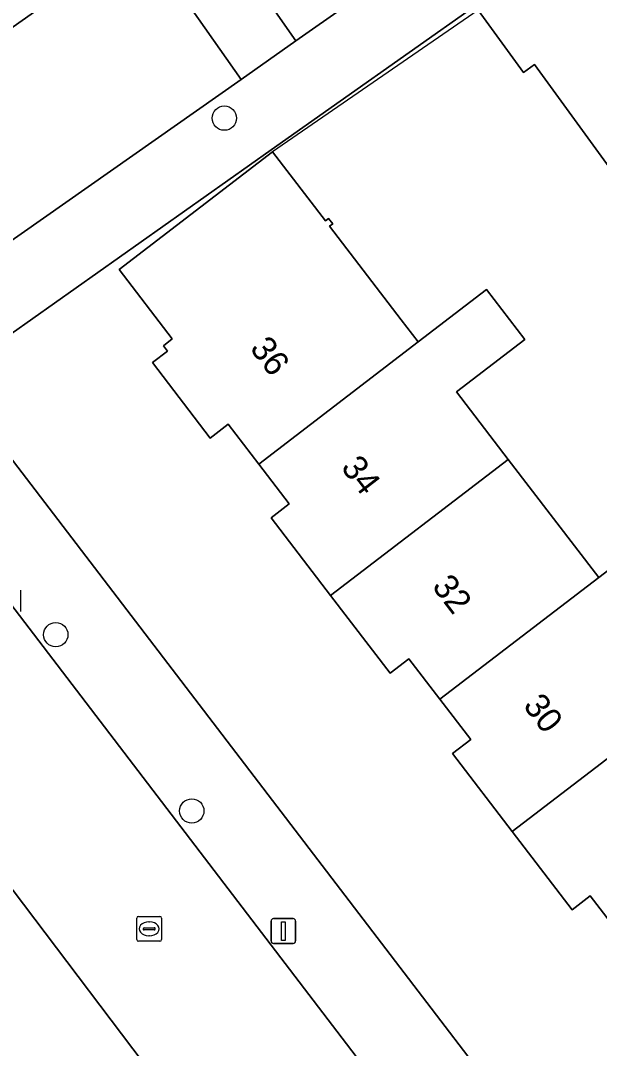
# Model space of a CAD drawing. Extents: x 159352 to 160617, y 385888 to 387323.
# Drawn here: x 160081.59 to 160104.89, y 386943.98 to 386985.32 of the extents above; entities that cross this region are included whole.
import ezdxf

# ---------------------------------------------------------------- set-up
doc = ezdxf.new("R2010")
doc.units = 0
for name, color, linetype in [('IMGEO_Boom', 7, 'Continuous'), ('IMGEO_Erf', 7, 'Continuous'), ('IMGEO_Kolk', 7, 'Continuous'), ('IMGEO_Lichtmast', 7, 'Continuous'), ('IMGEO_Muur', 7, 'Continuous'), ('IMGEO_Pand', 7, 'Continuous'), ('IMGEO_Pand_nummerreeks', 7, 'Continuous'), ('IMGEO_Rijbaan_lokaal_open', 7, 'Continuous'), ('IMGEO_Rioolput', 7, 'Continuous'), ('IMGEO_Voetpad_open', 7, 'Continuous')]:
    doc.layers.add(name, color=color, linetype=linetype)

msp = doc.modelspace()

# ---------------------------------------------------------------- linework, layer by layer
at = {"layer": 'IMGEO_Boom'}
for centre in [(160089.793, 386981.399), (160083.012, 386960.619), (160088.485, 386953.531)]:
    msp.add_circle(centre, 0.489, dxfattribs=at)
at = {"layer": 'IMGEO_Erf'}
for points in [[(160100.015, 386985.995), (160091.675, 386980.122), (160080.334, 386972.11)], [(160105.818, 386978.693), (160102.272, 386983.557), (160101.837, 386983.24), (160100.01, 386985.744)], [(160105.757, 386948.491), (160104.516, 386950.11), (160103.792, 386949.555), (160101.382, 386952.698), (160098.975, 386955.838), (160099.708, 386956.4), (160098.462, 386958.025), (160097.216, 386959.65), (160096.464, 386959.073), (160094.069, 386962.197), (160091.676, 386965.318), (160092.407, 386965.878), (160091.178, 386967.481), (160089.95, 386969.083), (160089.231, 386968.531), (160086.904, 386971.566), (160087.509, 386972.031), (160087.345, 386972.246), (160087.7, 386972.519), (160085.558, 386975.312), (160091.732, 386980.046)], [(160091.732, 386980.046), (160093.861, 386977.27), (160093.988, 386977.367), (160094.158, 386977.145), (160094.031, 386977.047), (160096.916, 386973.285), (160097.597, 386972.397), (160100.341, 386974.501), (160101.884, 386972.489), (160099.14, 386970.385), (160101.219, 386967.673), (160104.86, 386962.925), (160107.275, 386964.777)], [(160080.165, 386969.059), (160117.917, 386919.693)]]:
    msp.add_lwpolyline(points, dxfattribs=at)
at = {"layer": 'IMGEO_Kolk'}
msp.add_line((160081.594, 386962.409), (160081.594, 386961.557), dxfattribs=at)
msp.add_lwpolyline([(160081.594, 386962.409), (160081.594, 386961.557)], dxfattribs=at)
at = {"layer": 'IMGEO_Lichtmast'}
for p, q in [((160091.674, 386948.299), (160091.674, 386949.099)), ((160091.674, 386949.099), (160091.674, 386948.299)), ((160091.774, 386949.199), (160092.564, 386949.199)), ((160092.564, 386949.199), (160091.774, 386949.199)), ((160092.664, 386949.099), (160092.664, 386948.299)), ((160092.664, 386948.299), (160092.664, 386949.099)), ((160092.564, 386948.199), (160091.774, 386948.199)), ((160091.774, 386948.199), (160092.564, 386948.199))]:
    msp.add_line(p, q, dxfattribs=at)
msp.add_lwpolyline([(160092.094, 386949.074), (160092.244, 386949.074), (160092.244, 386948.324), (160092.094, 386948.324), (160092.094, 386949.074)], dxfattribs=at)
for centre, start, end in [((160091.774, 386949.099), 90, 180), ((160091.774, 386949.099), 90, 180), ((160092.564, 386949.099), 0, 90), ((160092.564, 386949.099), 360, 90), ((160091.774, 386948.299), 180, 270), ((160091.774, 386948.299), 180, 270), ((160092.564, 386948.299), 270, 0), ((160092.564, 386948.299), 270, 0)]:
    msp.add_arc(centre, 0.1, start, end, dxfattribs=at)
at = {"layer": 'IMGEO_Muur'}
for points in [[(160100.015, 386985.995), (160091.675, 386980.122)], [(160100.01, 386985.744), (160091.732, 386980.046)]]:
    msp.add_lwpolyline(points, dxfattribs=at)
at = {"layer": 'IMGEO_Pand'}
for points in [[(160105.198, 386985.691), (160105.158, 386985.662), (160103.331, 386988.166), (160100.01, 386985.744), (160101.837, 386983.24), (160102.272, 386983.557), (160105.818, 386978.693), (160108.695, 386980.896)], [(160097.597, 386972.397), (160096.916, 386973.285), (160094.031, 386977.047), (160094.158, 386977.145), (160093.988, 386977.367), (160093.861, 386977.27), (160091.732, 386980.046), (160085.558, 386975.312), (160087.7, 386972.519), (160087.345, 386972.246), (160087.509, 386972.031), (160086.904, 386971.566), (160089.231, 386968.531), (160089.95, 386969.083), (160091.178, 386967.481)], [(160101.219, 386967.673), (160099.14, 386970.385), (160101.884, 386972.489), (160100.341, 386974.501), (160097.597, 386972.397), (160091.178, 386967.481), (160092.407, 386965.878), (160091.676, 386965.318), (160094.069, 386962.197)], [(160094.069, 386962.197), (160096.464, 386959.073), (160097.216, 386959.65), (160098.462, 386958.025), (160104.86, 386962.925), (160101.219, 386967.673)], [(160108.514, 386958.16), (160110.929, 386960.012), (160107.275, 386964.777), (160104.86, 386962.925), (160098.462, 386958.025), (160099.708, 386956.4), (160098.975, 386955.838), (160101.382, 386952.698)], [(160101.382, 386952.698), (160103.792, 386949.555), (160104.516, 386950.11), (160105.757, 386948.491), (160112.165, 386953.398), (160108.514, 386958.16)]]:
    msp.add_lwpolyline(points, close=True, dxfattribs=at)
at = {"layer": 'IMGEO_Rijbaan_lokaal_open'}
for points in [[(160120.727, 387012.933), (160120.307, 387012.607), (160102.466, 387000), (160088.643, 386990.261), (160092.677, 386984.509), (160098.559, 386988.635), (160101.47, 386990.676), (160102.208, 386991.194), (160105.362, 386993.406), (160114.762, 387000), (160124.477, 387006.841)], [(160079.041, 386974.944), (160090.466, 386982.958), (160086.435, 386988.706), (160064.177, 386973.024), (160049.444, 386961.724), (160038.853, 386953.615), (160042.205, 386949.26), (160061.326, 386963.987)], [(160103.5, 386932.656), (160077.732, 386966.38)], [(160071.825, 386962.629), (160079.074, 386953.236), (160079.09, 386953.237), (160089.596, 386939.351), (160113.389, 386908.345), (160142.196, 386870.763)], [(160089.596, 386939.351), (160079.09, 386953.237), (160079.074, 386953.236)]]:
    msp.add_lwpolyline(points, dxfattribs=at)
msp.add_lwpolyline([(160090.466, 386982.958), (160092.677, 386984.509), (160088.643, 386990.261), (160086.435, 386988.706)], close=True, dxfattribs=at)
at = {"layer": 'IMGEO_Rioolput'}
for p, q in [((160086.27, 386948.362), (160086.27, 386949.214)), ((160086.345, 386949.288), (160087.197, 386949.288)), ((160086.758, 386949.068), (160086.783, 386949.068)), ((160087.271, 386949.214), (160087.271, 386948.362)), ((160086.529, 386948.782), (160086.529, 386948.794)), ((160086.967, 386948.745), (160086.569, 386948.745)), ((160086.572, 386948.831), (160086.97, 386948.831)), ((160087.013, 386948.794), (160087.013, 386948.782)), ((160087.197, 386948.288), (160086.345, 386948.288)), ((160086.781, 386948.508), (160086.756, 386948.508))]:
    msp.add_line(p, q, dxfattribs=at)
for points in [[(160086.27, 386948.362), (160086.27, 386949.214)], [(160086.345, 386949.288), (160087.197, 386949.288)], [(160087.271, 386949.214), (160087.271, 386948.362)], [(160087.197, 386948.288), (160086.345, 386948.288)]]:
    msp.add_lwpolyline(points, dxfattribs=at)
for centre, radius, start, end in [((160086.347, 386949.212), 0.0765, 91.552, 178.448), ((160086.347, 386949.212), 0.0765, 91.552, 178.448), ((160087.195, 386949.212), 0.0765, 1.552, 88.448), ((160087.195, 386949.212), 0.0765, 1.552, 88.448), ((160086.569, 386948.791), 0.0403, 85.8775, 175.7526), ((160086.566, 386948.781), 0.0366, 178.938, 274.7102), ((160086.97, 386948.788), 0.043, 264.8664, 352.4533), ((160086.974, 386948.793), 0.0386, 1.7309, 96.639), ((160086.347, 386948.364), 0.0765, 181.552, 268.448), ((160086.347, 386948.364), 0.0765, 181.552, 268.448), ((160087.195, 386948.364), 0.0765, 271.552, 358.448), ((160087.195, 386948.364), 0.0765, 271.552, 358.448)]:
    msp.add_arc(centre, radius, start, end, dxfattribs=at)
for centre, major_axis, ratio, start_param, end_param in [((160086.757, 386948.788), (-0.387, 0.002), 0.722429, 4.712389, 7.853982), ((160086.782, 386948.788), (-0.39, 0.002), 0.717154, 1.570796, 4.712389)]:
    msp.add_ellipse(centre, major_axis=major_axis, ratio=ratio, start_param=start_param, end_param=end_param, dxfattribs=at)
at = {"layer": 'IMGEO_Voetpad_open'}
for points in [[(160064.177, 386973.024), (160086.435, 386988.706), (160088.643, 386990.261), (160102.466, 387000), (160120.307, 387012.607), (160120.727, 387012.933)], [(160124.477, 387006.841), (160114.762, 387000), (160105.362, 386993.406), (160105.652, 386993), (160102.498, 386990.788), (160102.208, 386991.194), (160101.47, 386990.676), (160101.759, 386990.269), (160098.848, 386988.228), (160098.559, 386988.635), (160092.677, 386984.509), (160090.466, 386982.958), (160079.041, 386974.944)], [(160076.525, 386969.45), (160080.334, 386972.11), (160091.675, 386980.122), (160100.015, 386985.995), (160103.243, 386988.287), (160104.526, 386989.198)], [(160150.202, 386877.475), (160120.02, 386916.943), (160117.917, 386919.693), (160080.165, 386969.059)], [(160077.732, 386966.38), (160103.5, 386932.656), (160123.213, 386907.016), (160147.579, 386875.14)]]:
    msp.add_lwpolyline(points, dxfattribs=at)

# ---------------------------------------------------------------- texts
at = {"layer": 'IMGEO_Pand_nummerreeks'}
for s, rotation, p in [('36', 307.4369, (160090.79, 386972.127)), ('34', 307.4382, (160094.456, 386967.338)), ('32', 307.4382, (160098.12, 386962.553)), ('30', 307.4382, (160101.789, 386957.759))]:
    msp.add_text(s, height=1, rotation=rotation, dxfattribs=at).set_placement(p)

doc.saveas('drawing.dxf')
